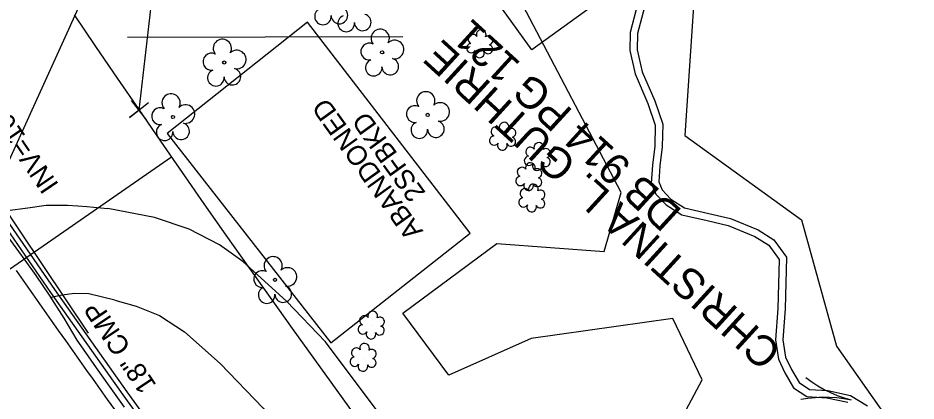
# Model space of a CAD drawing. Extents: x 472260 to 482161, y 489063 to 507124.
# Drawn here: x 476271.2 to 476454.4, y 501154.8 to 501233.1 of the extents above; entities that cross this region are included whole.
import ezdxf

# ---------------------------------------------------------------- set-up
doc = ezdxf.new("R2010")
doc.units = 0
for name, color, linetype in [('Default', 7, 'Continuous'), ('Exist Roads EOP Other Cogo Point CELL', 7, 'Continuous'), ('Exist Structure Minor Drop Inlet Cogo Elevation', 7, 'Continuous'), ('Exist Structure Minor Drop Inlet Cogo Number', 7, 'Continuous'), ('Exist Structure Minor Pipes CMP 15 Inch Cogo Comment', 7, 'Continuous'), ('Prop Drainage Structure Catch Basin Convert From Junction Box Label', 7, 'Continuous'), ('Prop Drainage Structure Drop Inlet Grate 2 Narrow Slots and Sag Grates 840 24 CELL', 7, 'Continuous'), ('Prop Drainage Structure Drop Inlet Grate 2 Wide Slots and Flat Grates 840 20 Label', 7, 'Continuous'), ('Prop Drainage Structure Outlet Berm Ditch 850 10 CELL', 7, 'Continuous'), ('Prop Drainage Structure Pipe RCP 24in Class III', 7, 'Continuous'), ('Prop Drainage Structure Pipe RCP 66in Class IV', 7, 'Continuous'), ('Prop Drainage Structure Pipe RCP 66in Class IV Label', 7, 'Continuous'), ('Prop Drainage Structure Pipe Stub Out CELL', 7, 'Continuous'), ('Prop Drainage Structure Pipe Welded Steel 66in Label', 7, 'Continuous'), ('Prop Drainage Structure Pipe Welded Steel 72in Label', 7, 'Continuous'), ('Prop Earthen Structure Ditch Flow Line', 7, 'Continuous'), ('Prop Erosion Rip Rap Pad at Outlet CELL', 7, 'Continuous'), ('Prop Erosion Rip Rap Pad at Outlet Label', 7, 'Continuous'), ('Prop SS Fill Line', 7, 'Continuous'), ('Scratch_Level_7', 7, 'Continuous'), ('Scratch_Level_8', 7, 'Continuous')]:
    doc.layers.add(name, color=color, linetype=linetype)

msp = doc.modelspace()

# ---------------------------------------------------------------- linework, layer by layer
at = {"layer": 'Default'}
msp.add_lwpolyline([(476376.03, 501226.58), (476341.35, 501274.77), (476353.31, 501283.38), (476387.99, 501235.19)], close=True, dxfattribs=at)
at = {"layer": 'Exist Roads EOP Other Cogo Point CELL'}
msp.add_line((476295.9, 501214.26), (476295.9, 501214.26), dxfattribs=at)
msp.add_lwpolyline([(476297.45, 501212.3), (476294.35, 501216.22), (476295.9, 501214.26), (476293.94, 501212.71), (476297.86, 501215.81)], dxfattribs=at)
at = {"layer": 'Exist Structure Minor Drop Inlet Cogo Elevation'}
for radius in [2882.7, 2982.7]:
    msp.add_arc((478672.62, 502845.57), radius, 213.99726, 223.91157, dxfattribs=at)
at = {"layer": 'Exist Structure Minor Drop Inlet Cogo Number'}
msp.add_line((476295.9, 501214.26), (476316.1, 501387.31), dxfattribs=at)
at = {"layer": 'Exist Structure Minor Pipes CMP 15 Inch Cogo Comment'}
msp.add_line((476302.54, 501204.62), (476263.02, 501177.26), dxfattribs=at)
at = {"layer": 'Prop Drainage Structure Catch Basin Convert From Junction Box Label'}
for points in [[(476278.72, 501177.59), (476251.75, 501216.75), (476241.58, 501232.97)], [(476277.9, 501177.02), (476250.92, 501216.2), (476244.57, 501226.22)], [(476376.06, 501044.77), (476349.57, 501077.79), (476336.22, 501096.16), (476323.26, 501113.62), (476308.14, 501134.67), (476292.69, 501156.11), (476277.9, 501177.02)], [(476376.85, 501045.37), (476350.36, 501078.39), (476337.03, 501096.75), (476324.06, 501114.21), (476308.95, 501135.26), (476293.51, 501156.69), (476278.72, 501177.59)]]:
    msp.add_lwpolyline(points, dxfattribs=at)
at = {"layer": 'Prop Drainage Structure Drop Inlet Grate 2 Narrow Slots and Sag Grates 840 24 CELL'}
msp.add_lwpolyline([(476290.93, 501153.13), (476289.48, 501155.16), (476288.03, 501157.19), (476286.58, 501159.23), (476285.25, 501161.09), (476283.81, 501163.13), (476282.37, 501165.18), (476280.94, 501167.22), (476279.5, 501169.26), (476278.07, 501171.3), (476276.63, 501173.34), (476275.2, 501175.39), (476273.76, 501177.43), (476272.33, 501179.47), (476270.89, 501181.51)], dxfattribs=at)
at = {"layer": 'Prop Drainage Structure Drop Inlet Grate 2 Wide Slots and Flat Grates 840 20 Label'}
for p, q in [((476345.48, 501226.05), (476345.48, 501226.05)), ((476313.28, 501223.98), (476313.28, 501223.98)), ((476302.82, 501212.85), (476302.82, 501212.85)), ((476354.78, 501213.28), (476354.78, 501213.28)), ((476323.63, 501179.59), (476323.63, 501179.59))]:
    msp.add_line(p, q, dxfattribs=at)
for centre in [(476345.48, 501226.05), (476313.28, 501223.98), (476302.82, 501212.85), (476354.78, 501213.28), (476323.63, 501179.59)]:
    msp.add_circle(centre, 0.326, dxfattribs=at)
for centre, radius, start, end in [((476333.41, 501233.37), 1.69, 111.5671, 6.231), ((476336.78, 501233.59), 1.7, 181.2822, 74.56), ((476338.15, 501231.95), 1.69, 111.5671, 6.231), ((476341.53, 501232.17), 1.7, 181.2822, 74.56), ((476345.1, 501228.92), 1.86, 330.1651, 219.7134), ((476312.89, 501226.86), 1.86, 330.1651, 219.7134), ((476342.88, 501226.2), 1.73, 62.6636, 279.3457), ((476348.03, 501226.63), 1.9, 257.1011, 134.1999), ((476310.67, 501224.14), 1.73, 62.6636, 279.3457), ((476315.83, 501224.57), 1.9, 257.1011, 134.1999), ((476343.78, 501222.92), 1.69, 111.5671, 6.231), ((476347.15, 501223.15), 1.7, 181.2822, 74.56), ((476311.57, 501220.86), 1.69, 111.5671, 6.231), ((476314.95, 501221.08), 1.7, 181.2822, 74.56), ((476302.44, 501215.73), 1.86, 330.1651, 219.7134), ((476354.39, 501216.16), 1.86, 330.1651, 219.7134), ((476300.21, 501213.01), 1.73, 62.6636, 279.3457), ((476305.37, 501213.44), 1.9, 257.1011, 134.1999), ((476352.17, 501213.44), 1.73, 62.6636, 279.3457), ((476357.33, 501213.87), 1.9, 257.1011, 134.1999), ((476301.12, 501209.73), 1.69, 111.5671, 6.231), ((476304.49, 501209.95), 1.7, 181.2822, 74.56), ((476353.07, 501210.16), 1.69, 111.5671, 6.231), ((476356.45, 501210.38), 1.7, 181.2822, 74.56), ((476323.25, 501182.47), 1.86, 330.1651, 219.7134), ((476326.18, 501180.18), 1.9, 257.1011, 134.1999), ((476321.03, 501179.75), 1.73, 62.6636, 279.3457), ((476321.93, 501176.47), 1.69, 111.5671, 6.231), ((476325.31, 501176.69), 1.7, 181.2822, 74.56)]:
    msp.add_arc(centre, radius, start, end, dxfattribs=at)
at = {"layer": 'Prop Drainage Structure Pipe RCP 24in Class III'}
for points in [[(476398.06, 501237.75), (476396.07, 501230.07), (476395.99, 501226.43), (476397.13, 501221.63), (476399.69, 501215.61), (476401.21, 501211.15), (476401.14, 501206.88), (476400.65, 501203.03), (476400.4, 501199.35), (476401.35, 501197.11), (476403.44, 501194.9), (476406.62, 501192.88), (476411.82, 501191.69), (476416.1, 501190.68), (476421.5, 501188.43), (476424.37, 501186.67), (476426.46, 501183.73), (476426.22, 501173.76), (476425.74, 501167.31), (476426.34, 501163.38), (476427.65, 501160.57), (476429.43, 501157.55), (476432.15, 501155.75), (476436.17, 501155.5), (476440.46, 501154.58)], [(476399.52, 501237.37), (476397.57, 501229.87), (476397.5, 501226.59), (476398.56, 501222.1), (476401.09, 501216.14), (476402.72, 501211.38), (476402.64, 501206.77), (476402.14, 501202.88), (476401.92, 501199.61), (476402.63, 501197.94), (476404.4, 501196.07), (476407.2, 501194.28), (476412.16, 501193.15), (476416.57, 501192.11), (476422.18, 501189.77), (476425.41, 501187.79), (476427.98, 501184.19), (476427.72, 501173.69), (476427.25, 501167.37), (476427.79, 501163.82), (476428.98, 501161.27), (476430.55, 501158.61), (476432.64, 501157.22), (476436.38, 501156.99), (476441.03, 501156), (476444.47, 501153.84)]]:
    msp.add_lwpolyline(points, dxfattribs=at)
at = {"layer": 'Prop Drainage Structure Pipe RCP 66in Class IV'}
msp.add_line((476265.19, 501198.99), (476285.54, 501168.72), dxfattribs=at)
at = {"layer": 'Prop Drainage Structure Pipe Stub Out CELL'}
msp.add_lwpolyline([(476267.87, 501190.17), (476271.31, 501185.4), (476272.58, 501183.63), (476274.83, 501180.47), (476277.6, 501176.44), (476280.59, 501171.78), (476283.24, 501167.29), (476284.96, 501164.76), (476287.16, 501161.61), (476289.78, 501157.91), (476292.88, 501153.59)], dxfattribs=at)
at = {"layer": 'Prop Earthen Structure Ditch Flow Line'}
msp.add_line((476285.24, 501194.6), (476289.55, 501194.15), dxfattribs=at)
for points in [[(476266.12, 501192.98), (476269.05, 501193.72), (476273.24, 501194.3), (476276.95, 501194.86), (476281.28, 501194.86), (476283.39, 501194.72), (476285.24, 501194.6)], [(476381.3, 501078.91), (476381.2, 501079.76), (476379.75, 501086.22), (476378.64, 501090.08), (476375.58, 501100.01), (476370.71, 501111.32), (476364.64, 501122.46), (476357.56, 501134.17), (476351.62, 501143.36), (476345.91, 501150.96), (476333.94, 501166.9), (476325.96, 501175.23), (476317.05, 501183.36), (476312.32, 501186.73), (476306.1, 501189.95), (476299.05, 501192.29), (476289.55, 501194.15)], [(476290.96, 501175.47), (476285.68, 501176.71), (476282.76, 501176.8), (476280.22, 501176.44), (476278, 501175.96)], [(476290.95, 501175.46), (476295.31, 501174.22), (476300.1, 501172.28), (476305.14, 501168.95), (476312.45, 501162.48), (476321.22, 501153.37), (476327.62, 501145.59), (476332.33, 501139.23), (476339.29, 501128.71), (476345.25, 501118.56), (476350.31, 501108.41), (476355.62, 501097.74), (476360.84, 501084.61), (476363.18, 501076.62)]]:
    msp.add_lwpolyline(points, dxfattribs=at)
at = {"layer": 'Prop Erosion Rip Rap Pad at Outlet CELL'}
for p, q in [((476365.47, 501227.63), (476365.47, 501227.63)), ((476370.15, 501208.73), (476370.15, 501208.73)), ((476377.23, 501204.59), (476377.23, 501204.59)), ((476375.49, 501200.48), (476375.49, 501200.48)), ((476376.1, 501196.12), (476376.1, 501196.12)), ((476343.34, 501170.18), (476343.34, 501170.18)), ((476341.69, 501163.59), (476341.69, 501163.59))]:
    msp.add_line(p, q, dxfattribs=at)
for centre, radius, start, end in [((476363.99, 501228.75), 0.968, 35.8908, 245.4216), ((476365.7, 501229.67), 0.99, 334.8391, 200.4717), ((476367.14, 501228.5), 0.929, 284.4567, 126.0861), ((476363.67, 501226.92), 0.955, 95.1099, 327.9534), ((476367.11, 501226.7), 0.937, 204.9913, 73.4601), ((476365.34, 501225.94), 0.984, 151.2797, 21.387), ((476370.38, 501210.77), 0.99, 334.8391, 200.4717), ((476368.67, 501209.86), 0.968, 35.8908, 245.4216), ((476371.82, 501209.6), 0.929, 284.4567, 126.0861), ((476368.35, 501208.03), 0.955, 95.1099, 327.9534), ((476370.02, 501207.05), 0.984, 151.2797, 21.387), ((476371.79, 501207.8), 0.937, 204.9913, 73.4601), ((476377.45, 501206.63), 0.99, 334.8391, 200.4717), ((476375.74, 501205.72), 0.968, 35.8908, 245.4216), ((476378.9, 501205.46), 0.929, 284.4567, 126.0861), ((476375.43, 501203.89), 0.955, 95.1099, 327.9534), ((476378.86, 501203.66), 0.937, 204.9913, 73.4601), ((476374.01, 501201.61), 0.968, 35.8908, 245.4216), ((476375.72, 501202.52), 0.99, 334.8391, 200.4717), ((476377.1, 501202.91), 0.984, 151.2797, 21.387), ((476377.16, 501201.35), 0.929, 284.4567, 126.0861), ((476373.69, 501199.78), 0.955, 95.1099, 327.9534), ((476377.13, 501199.55), 0.937, 204.9913, 73.4601), ((476374.62, 501197.25), 0.968, 35.8908, 245.4216), ((476375.36, 501198.8), 0.984, 151.2797, 21.387), ((476376.33, 501198.16), 0.99, 334.8391, 200.4717), ((476374.3, 501195.41), 0.955, 95.1099, 327.9534), ((476377.78, 501196.99), 0.929, 284.4567, 126.0861), ((476375.98, 501194.44), 0.984, 151.2797, 21.387), ((476377.74, 501195.19), 0.937, 204.9913, 73.4601), ((476343.57, 501172.22), 0.99, 334.8391, 200.4717), ((476341.86, 501171.3), 0.968, 35.8908, 245.4216), ((476345.02, 501171.05), 0.929, 284.4567, 126.0861), ((476341.54, 501169.47), 0.955, 95.1099, 327.9534), ((476343.22, 501168.49), 0.984, 151.2797, 21.387), ((476344.98, 501169.25), 0.937, 204.9913, 73.4601), ((476340.2, 501164.71), 0.968, 35.8908, 245.4216), ((476341.91, 501165.63), 0.99, 334.8391, 200.4717), ((476343.36, 501164.46), 0.929, 284.4567, 126.0861), ((476339.89, 501162.88), 0.955, 95.1099, 327.9534), ((476343.32, 501162.66), 0.937, 204.9913, 73.4601), ((476341.56, 501161.9), 0.984, 151.2797, 21.387)]:
    msp.add_arc(centre, radius, start, end, dxfattribs=at)
at = {"layer": 'Prop Erosion Rip Rap Pad at Outlet Label'}
for points in [[(476371.62, 501269.74), (476365.59, 501287.33), (476343.44, 501316.35), (476325.12, 501346.89), (476315.72, 501348.03), (476303.38, 501279.07), (476269.31, 501203.89), (476244.66, 501238.47), (476270.54, 501272.71), (476270.38, 501320.15), (476294.66, 501389.95), (476291.47, 501415.35), (476249.72, 501459.42), (476238.45, 501478.55), (476264.33, 501490.35), (476280.03, 501487.66), (476286.2, 501470.43), (476297.57, 501467.02), (476303.31, 501478), (476333.64, 501481.71), (476338.14, 501502.27)], [(476391.12, 501278.52), (476410.28, 501254.8), (476407.23, 501209.06), (476431.01, 501191.87), (476438.15, 501166.04), (476464.78, 501128.23), (476472.05, 501105.49), (476502.45, 501081.61), (476496.44, 501067.34), (476447.65, 501091.62), (476430.5, 501077.47), (476456.52, 501045), (476476.73, 501029.86), (476499.35, 501036.25), (476502.9, 501028)], [(476445.61, 501022.3), (476431.55, 501036.25), (476409.26, 501062.94), (476407.23, 501089.5), (476397.85, 501134.93), (476410.76, 501159.2), (476404.78, 501171.72), (476375.88, 501167.58), (476359.09, 501160.15), (476349.71, 501172.78), (476368.87, 501186.98), (476390.8, 501185.39), (476394.28, 501197.45), (476374.17, 501235.67), (476371.62, 501269.74)]]:
    msp.add_lwpolyline(points, dxfattribs=at)
at = {"layer": 'Prop SS Fill Line'}
msp.add_lwpolyline([(476301.67, 501209.5), (476334.99, 501166.75), (476363.46, 501189.12), (476330.25, 501232.18)], close=True, dxfattribs=at)
at = {"layer": 'Scratch_Level_7'}
msp.add_line((476293.56, 501229.17), (476349.72, 501229.27), dxfattribs=at)
at = {"layer": 'Scratch_Level_8'}
msp.add_line((476436.28, 501156.24), (476436.28, 501156.24), dxfattribs=at)
for points in [[(476431.95, 501159.64), (476433.11, 501158.74), (476434.39, 501157.96), (476435.66, 501157.2), (476436.96, 501156.57), (476438.33, 501156), (476439.73, 501155.49), (476441.14, 501155.08)], [(476430.88, 501155.19), (476432.32, 501155.46), (476433.82, 501155.58), (476435.29, 501155.67), (476436.74, 501155.64), (476438.21, 501155.53), (476439.7, 501155.35), (476441.14, 501155.08)]]:
    msp.add_lwpolyline(points, dxfattribs=at)

# ---------------------------------------------------------------- texts
at = {"layer": 'Prop Drainage Structure Outlet Berm Ditch 850 10 CELL'}
for s, p in [('ABANDONED', (476353.95, 501189.54)), ('2SFBKD', (476354.48, 501197.38))]:
    msp.add_text(s, height=4, rotation=125.7672, dxfattribs=at).set_placement(p)
at = {"layer": 'Prop Drainage Structure Pipe RCP 66in Class IV Label'}
msp.add_text('18" CMP', height=4, rotation=123.9131, dxfattribs=at).set_placement((476299.56, 501158.09))
at = {"layer": 'Prop Drainage Structure Pipe Welded Steel 66in Label'}
msp.add_text('DB 914 PG 121', height=6.25, rotation=137.58, dxfattribs=at).set_placement((476406.92, 501193.66))
at = {"layer": 'Prop Drainage Structure Pipe Welded Steel 72in Label'}
msp.add_text("INV=1697.16'", height=4, rotation=124.2423, dxfattribs=at).set_placement((476279.65, 501199.01))
at = {"layer": 'Scratch_Level_7'}
msp.add_text('CHRISTINA L. GUTHRIE', height=6.25, rotation=137.58, dxfattribs=at).set_placement((476427.31, 501165.36))

doc.saveas('drawing.dxf')
